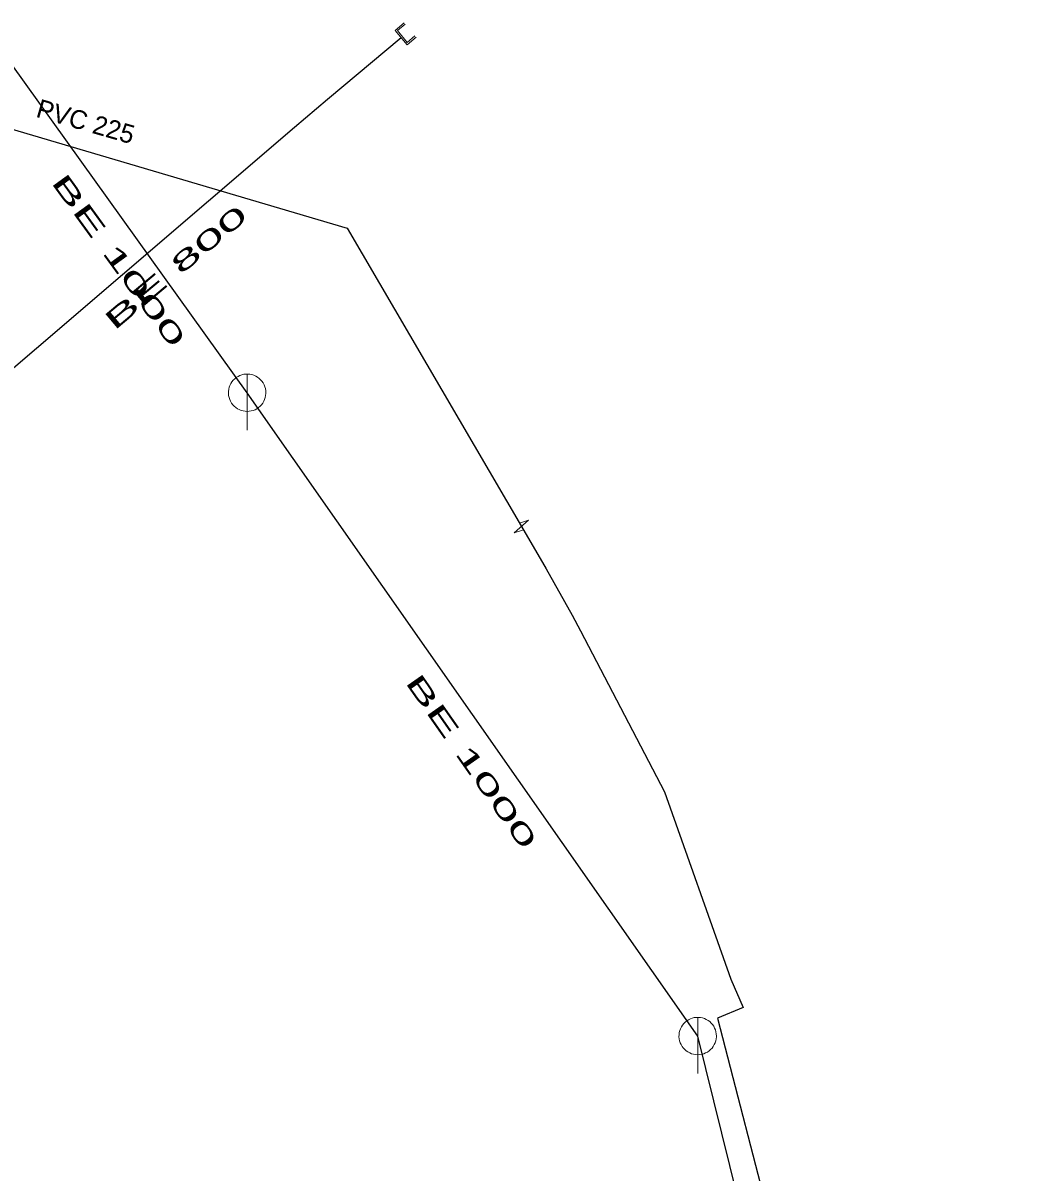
# Model space of a CAD drawing. Extents: x -659250 to -657316, y -997555 to -993684.
# Drawn here: x -658597.6 to -658543.7, y -995022.4 to -994961 of the extents above; entities that cross this region are included whole.
import ezdxf

# ---------------------------------------------------------------- set-up
doc = ezdxf.new("R2010")
doc.units = 0
doc.header["$LTSCALE"] = 0.4
doc.layers.add('1', color=7, linetype='Continuous')
for name, color, linetype, lineweight in [('14', 7, 'Continuous', 25), ('17', 7, 'Continuous', 25), ('22', 7, 'Continuous', 13), ('29', 7, 'Continuous', 13), ('47', 7, 'Continuous', 13)]:
    doc.layers.add(name, color=color, linetype=linetype, lineweight=lineweight)

msp = doc.modelspace()

# ---------------------------------------------------------------- linework, layer by layer
at = {"layer": '14'}
for p, q in [((-658585.629, -994980.75), (-658599.358, -994961.62)), ((-658561.55, -995015.129), (-658585.629, -994980.75)), ((-658550.079, -995061.46), (-658561.55, -995015.129))]:
    msp.add_line(p, q, dxfattribs=at)
msp.add_lwpolyline([(-658606.09, -994986.25), (-658583.09, -994966.559), (-658581.34, -994965.059), (-658577.399, -994961.77)], dxfattribs=at)
at = {"layer": '17'}
for points in [[(-658612.012, -994964.873), (-658612.035, -994961.728), (-658608.511, -994961.693), (-658607.489, -994963.921), (-658580.287, -994971.949), (-658570.969, -994987.896)], [(-658570.969, -994987.896), (-658569.645, -994990.16), (-658568.25, -994992.645), (-658567.816, -994993.467), (-658563.315, -995002.079), (-658559.771, -995012.085), (-658559.12, -995013.603), (-658560.499, -995014.171), (-658551.574, -995048.703), (-658548.388, -995047.835), (-658545.857, -995057.666), (-658543.717, -995066.655), (-658543.682, -995066.998), (-658545.19, -995096.649), (-658550.548, -995108.206), (-658552.804, -995117.659), (-658554.798, -995126.283), (-658555.291, -995128.796)]]:
    msp.add_lwpolyline(points, dxfattribs=at)
at = {"layer": '22'}
for p, q in [((-658585.629, -994982.75), (-658585.628, -994979.75)), ((-658561.55, -995017.13), (-658561.549, -995014.13))]:
    msp.add_line(p, q, dxfattribs=at)
for points in [[(-658584.629, -994980.75), (-658584.634, -994980.641), (-658584.652, -994980.533), (-658584.682, -994980.427), (-658584.722, -994980.326), (-658584.774, -994980.229), (-658584.836, -994980.139), (-658584.908, -994980.056), (-658584.988, -994979.982), (-658585.076, -994979.916), (-658585.17, -994979.861), (-658585.27, -994979.816), (-658585.375, -994979.783), (-658585.482, -994979.761), (-658585.591, -994979.751), (-658585.701, -994979.753), (-658585.809, -994979.767), (-658585.916, -994979.792), (-658586.019, -994979.829), (-658586.117, -994979.878), (-658586.209, -994979.936), (-658586.295, -994980.005), (-658586.372, -994980.082), (-658586.441, -994980.168), (-658586.5, -994980.26), (-658586.548, -994980.358), (-658586.585, -994980.461), (-658586.611, -994980.568), (-658586.625, -994980.676), (-658586.628, -994980.786), (-658586.618, -994980.895), (-658586.597, -994981.002), (-658586.563, -994981.106), (-658586.519, -994981.206), (-658586.464, -994981.301), (-658586.398, -994981.389), (-658586.324, -994981.469), (-658586.241, -994981.541), (-658586.151, -994981.603), (-658586.055, -994981.655), (-658585.953, -994981.696), (-658585.848, -994981.726), (-658585.74, -994981.744), (-658585.63, -994981.75), (-658585.521, -994981.744), (-658585.413, -994981.726), (-658585.308, -994981.697), (-658585.206, -994981.656), (-658585.109, -994981.604), (-658585.019, -994981.542), (-658584.936, -994981.471), (-658584.861, -994981.391), (-658584.796, -994981.303), (-658584.74, -994981.209), (-658584.696, -994981.109), (-658584.662, -994981.005), (-658584.64, -994980.897), (-658584.63, -994980.788)], [(-658560.55, -995015.13), (-658560.555, -995015.021), (-658560.573, -995014.913), (-658560.603, -995014.807), (-658560.643, -995014.706), (-658560.695, -995014.609), (-658560.757, -995014.519), (-658560.829, -995014.436), (-658560.909, -995014.362), (-658560.997, -995014.296), (-658561.091, -995014.241), (-658561.191, -995014.196), (-658561.296, -995014.163), (-658561.403, -995014.141), (-658561.512, -995014.131), (-658561.622, -995014.133), (-658561.73, -995014.147), (-658561.837, -995014.172), (-658561.94, -995014.209), (-658562.038, -995014.258), (-658562.13, -995014.316), (-658562.216, -995014.385), (-658562.293, -995014.462), (-658562.362, -995014.548), (-658562.421, -995014.64), (-658562.469, -995014.738), (-658562.506, -995014.841), (-658562.532, -995014.948), (-658562.546, -995015.056), (-658562.549, -995015.166), (-658562.539, -995015.275), (-658562.518, -995015.382), (-658562.484, -995015.486), (-658562.44, -995015.586), (-658562.385, -995015.681), (-658562.319, -995015.769), (-658562.245, -995015.849), (-658562.162, -995015.921), (-658562.072, -995015.983), (-658561.976, -995016.035), (-658561.874, -995016.076), (-658561.769, -995016.106), (-658561.661, -995016.124), (-658561.551, -995016.13), (-658561.442, -995016.124), (-658561.334, -995016.106), (-658561.229, -995016.077), (-658561.127, -995016.036), (-658561.03, -995015.984), (-658560.94, -995015.922), (-658560.857, -995015.851), (-658560.782, -995015.771), (-658560.717, -995015.683), (-658560.661, -995015.589), (-658560.617, -995015.489), (-658560.583, -995015.385), (-658560.561, -995015.277), (-658560.551, -995015.168)]]:
    msp.add_lwpolyline(points, close=True, dxfattribs=at)
at = {"layer": '29'}
for points in [[(-658577.241, -994960.99), (-658577.717, -994961.389), (-658577.079, -994962.149), (-658576.603, -994961.748)], [(-658576.659, -994961.682), (-658577.068, -994962.027), (-658577.594, -994961.4), (-658577.184, -994961.056)]]:
    msp.add_lwpolyline(points, dxfattribs=at)
at = {"layer": '47'}
msp.add_line((-658570.586, -994987.559), (-658571.07, -994987.722), dxfattribs=at)
msp.add_lwpolyline([(-658570.586, -994987.559), (-658571.351, -994988.232), (-658570.867, -994988.069)], dxfattribs=at)

# ---------------------------------------------------------------- texts
at = {"layer": '1'}
msp.add_text('PVC 225 ', height=1, rotation=344, dxfattribs=at).set_placement((-658596.966, -994965.998))
at = {"layer": '1', "width": 2.15}
for s, rotation, p in [('BE 1000 ', 306, (-658596.146, -994969.499)), ('BE 800', 40, (-658592.737, -994977.466)), ('BE 1000 ', 305, (-658577.223, -994996.212))]:
    msp.add_text(s, height=1, rotation=rotation, dxfattribs=at).set_placement(p)

doc.saveas('drawing.dxf')
